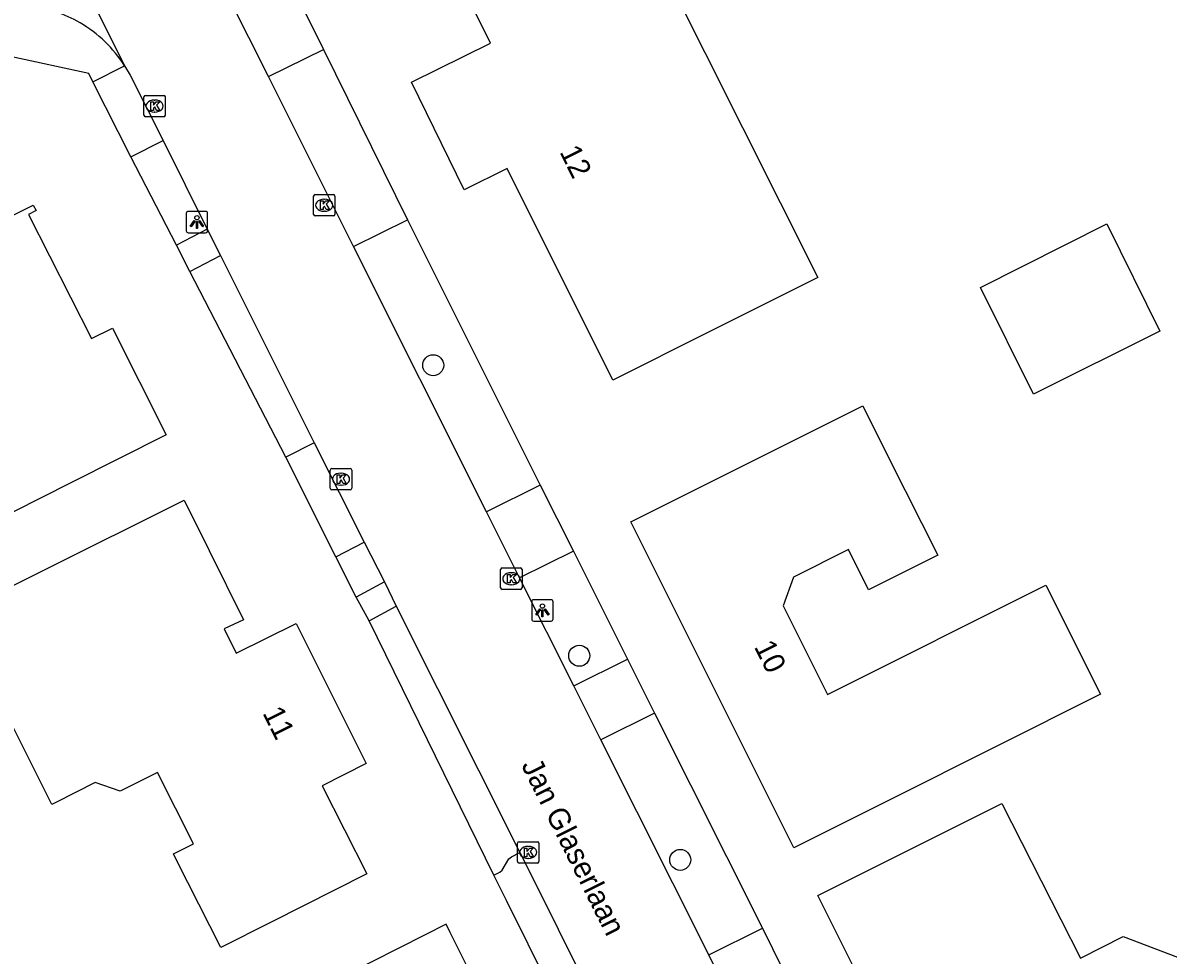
# Model space of a CAD drawing. Extents: x 157321 to 158827, y 386650 to 388532.
# Drawn here: x 158239.7 to 158293.1, y 387103.1 to 387146.6 of the extents above; entities that cross this region are included whole.
import ezdxf

# ---------------------------------------------------------------- set-up
doc = ezdxf.new("R2010")
doc.units = 0
for name, color, linetype in [('IMGEO_Berm_groen', 7, 'Continuous'), ('IMGEO_Boom', 7, 'Continuous'), ('IMGEO_Groenvoorziening', 7, 'Continuous'), ('IMGEO_Kolk', 7, 'Continuous'), ('IMGEO_Lichtpunt', 7, 'Continuous'), ('IMGEO_Openbare_ruimte_label', 7, 'Continuous'), ('IMGEO_Pand', 7, 'Continuous'), ('IMGEO_Pand_nummerreeks', 7, 'Continuous'), ('IMGEO_Pand_overbouw', 7, 'Continuous'), ('IMGEO_Rijbaan_lokaal_gesloten', 7, 'Continuous'), ('IMGEO_Voetpad_open', 7, 'Continuous')]:
    doc.layers.add(name, color=color, linetype=linetype)

msp = doc.modelspace()

# ---------------------------------------------------------------- linework, layer by layer
at = {"layer": 'IMGEO_Berm_groen'}
for points in [[(158245.82, 387161.386), (158250.992, 387150.912), (158253.727, 387145.373)], [(158257.641, 387137.423), (158263.838, 387125.057)], [(158265.379, 387121.983), (158267.908, 387116.936)], [(158269.167, 387114.426), (158274.193, 387104.401)]]:
    msp.add_lwpolyline(points, dxfattribs=at)
at = {"layer": 'IMGEO_Boom'}
for centre in [(158258.844, 387130.648), (158265.653, 387117.1), (158270.36, 387107.579)]:
    msp.add_circle(centre, 0.489, dxfattribs=at)
at = {"layer": 'IMGEO_Groenvoorziening'}
for points in [[(158242.976, 387143.859), (158242.788, 387144.259), (158239.212, 387145.028), (158238.788, 387144.816), (158216.637, 387133.751)], [(158246.883, 387136.25), (158244.746, 387140.374)], [(158251.973, 387126.362), (158247.5, 387135.026)], [(158255.247, 387119.838), (158254.302, 387121.713)], [(158261.678, 387106.873), (158255.854, 387118.733)]]:
    msp.add_lwpolyline(points, dxfattribs=at)
at = {"layer": 'IMGEO_Kolk'}
for p, q in [((158245.358, 387142.308), (158245.358, 387143.16)), ((158245.433, 387143.234), (158246.285, 387143.234)), ((158245.846, 387143.014), (158245.871, 387143.014)), ((158246.359, 387143.16), (158246.359, 387142.308)), ((158246.285, 387142.234), (158245.433, 387142.234)), ((158245.869, 387142.454), (158245.844, 387142.454)), ((158253.266, 387137.682), (158253.266, 387138.534)), ((158253.341, 387138.608), (158254.193, 387138.608)), ((158253.754, 387138.388), (158253.779, 387138.388)), ((158254.267, 387138.534), (158254.267, 387137.682)), ((158253.777, 387137.828), (158253.752, 387137.828)), ((158254.193, 387137.608), (158253.341, 387137.608)), ((158254.049, 387124.907), (158254.049, 387125.759)), ((158254.124, 387125.833), (158254.976, 387125.833)), ((158254.537, 387125.613), (158254.562, 387125.613)), ((158255.05, 387125.759), (158255.05, 387124.907)), ((158254.56, 387125.053), (158254.535, 387125.053)), ((158254.976, 387124.833), (158254.124, 387124.833)), ((158262.059, 387121.192), (158262.911, 387121.192)), ((158261.984, 387120.266), (158261.984, 387121.118)), ((158262.472, 387120.972), (158262.497, 387120.972)), ((158262.985, 387121.118), (158262.985, 387120.266)), ((158262.911, 387120.192), (158262.059, 387120.192)), ((158262.495, 387120.412), (158262.47, 387120.412)), ((158262.772, 387107.502), (158262.772, 387108.354)), ((158262.847, 387108.428), (158263.699, 387108.428)), ((158263.773, 387108.354), (158263.773, 387107.502)), ((158263.26, 387108.208), (158263.285, 387108.208)), ((158263.699, 387107.428), (158262.847, 387107.428)), ((158263.283, 387107.648), (158263.258, 387107.648))]:
    msp.add_line(p, q, dxfattribs=at)
for points in [[(158245.358, 387142.308), (158245.358, 387143.16)], [(158245.433, 387143.234), (158246.285, 387143.234)], [(158246.359, 387143.16), (158246.359, 387142.308)], [(158245.679, 387142.934), (158245.802, 387142.934), (158245.802, 387142.783), (158245.932, 387142.934), (158246.096, 387142.934), (158245.95, 387142.783), (158246.103, 387142.534), (158245.951, 387142.534), (158245.866, 387142.698), (158245.802, 387142.631), (158245.802, 387142.534), (158245.679, 387142.534), (158245.679, 387142.934)], [(158246.285, 387142.234), (158245.433, 387142.234)], [(158253.266, 387137.682), (158253.266, 387138.534)], [(158253.341, 387138.608), (158254.193, 387138.608)], [(158253.587, 387138.308), (158253.71, 387138.308), (158253.71, 387138.157), (158253.84, 387138.308), (158254.004, 387138.308), (158253.858, 387138.157), (158254.011, 387137.908), (158253.859, 387137.908), (158253.774, 387138.072), (158253.71, 387138.005), (158253.71, 387137.908), (158253.587, 387137.908), (158253.587, 387138.308)], [(158254.267, 387138.534), (158254.267, 387137.682)], [(158254.193, 387137.608), (158253.341, 387137.608)], [(158254.049, 387124.907), (158254.049, 387125.759)], [(158254.124, 387125.833), (158254.976, 387125.833)], [(158254.37, 387125.533), (158254.493, 387125.533), (158254.493, 387125.382), (158254.623, 387125.533), (158254.787, 387125.533), (158254.641, 387125.382), (158254.794, 387125.133), (158254.642, 387125.133), (158254.557, 387125.297), (158254.493, 387125.23), (158254.493, 387125.133), (158254.37, 387125.133), (158254.37, 387125.533)], [(158255.05, 387125.759), (158255.05, 387124.907)], [(158254.976, 387124.833), (158254.124, 387124.833)], [(158262.059, 387121.192), (158262.911, 387121.192)], [(158261.984, 387120.266), (158261.984, 387121.118)], [(158262.305, 387120.892), (158262.428, 387120.892), (158262.428, 387120.741), (158262.558, 387120.892), (158262.722, 387120.892), (158262.576, 387120.741), (158262.729, 387120.492), (158262.577, 387120.492), (158262.492, 387120.656), (158262.428, 387120.589), (158262.428, 387120.492), (158262.305, 387120.492), (158262.305, 387120.892)], [(158262.985, 387121.118), (158262.985, 387120.266)], [(158262.911, 387120.192), (158262.059, 387120.192)], [(158262.772, 387107.502), (158262.772, 387108.354)], [(158262.847, 387108.428), (158263.699, 387108.428)], [(158263.773, 387108.354), (158263.773, 387107.502)], [(158263.093, 387108.128), (158263.216, 387108.128), (158263.216, 387107.977), (158263.346, 387108.128), (158263.51, 387108.128), (158263.364, 387107.977), (158263.517, 387107.728), (158263.365, 387107.728), (158263.28, 387107.892), (158263.216, 387107.825), (158263.216, 387107.728), (158263.093, 387107.728), (158263.093, 387108.128)], [(158263.699, 387107.428), (158262.847, 387107.428)]]:
    msp.add_lwpolyline(points, dxfattribs=at)
for centre, start, end in [((158245.435, 387143.158), 91.552, 178.448), ((158245.435, 387143.158), 91.552, 178.448), ((158246.283, 387143.158), 1.552, 88.448), ((158246.283, 387143.158), 1.552, 88.448), ((158245.435, 387142.31), 181.552, 268.448), ((158245.435, 387142.31), 181.552, 268.448), ((158246.283, 387142.31), 271.552, 358.448), ((158246.283, 387142.31), 271.552, 358.448), ((158253.343, 387138.532), 91.552, 178.448), ((158253.343, 387138.532), 91.552, 178.448), ((158254.191, 387138.532), 1.552, 88.448), ((158254.191, 387138.532), 1.552, 88.448), ((158253.343, 387137.684), 181.552, 268.448), ((158253.343, 387137.684), 181.552, 268.448), ((158254.191, 387137.684), 271.552, 358.448), ((158254.191, 387137.684), 271.552, 358.448), ((158254.126, 387125.757), 91.552, 178.448), ((158254.126, 387125.757), 91.552, 178.448), ((158254.974, 387125.757), 1.552, 88.448), ((158254.974, 387125.757), 1.552, 88.448), ((158254.126, 387124.909), 181.552, 268.448), ((158254.126, 387124.909), 181.552, 268.448), ((158254.974, 387124.909), 271.552, 358.448), ((158254.974, 387124.909), 271.552, 358.448), ((158262.061, 387121.116), 91.552, 178.448), ((158262.061, 387121.116), 91.552, 178.448), ((158262.909, 387121.116), 1.552, 88.448), ((158262.909, 387121.116), 1.552, 88.448), ((158262.061, 387120.268), 181.552, 268.448), ((158262.061, 387120.268), 181.552, 268.448), ((158262.909, 387120.268), 271.552, 358.448), ((158262.909, 387120.268), 271.552, 358.448), ((158262.849, 387108.352), 91.552, 178.448), ((158262.849, 387108.352), 91.552, 178.448), ((158263.697, 387108.352), 1.552, 88.448), ((158263.697, 387108.352), 1.552, 88.448), ((158262.849, 387107.504), 181.552, 268.448), ((158262.849, 387107.504), 181.552, 268.448), ((158263.697, 387107.504), 271.552, 358.448), ((158263.697, 387107.504), 271.552, 358.448)]:
    msp.add_arc(centre, 0.0765, start, end, dxfattribs=at)
for centre, major_axis, ratio, start_param, end_param in [((158245.845, 387142.734), (-0.387, 0.002), 0.722429, 4.712389, 7.853982), ((158245.87, 387142.734), (-0.39, 0.002), 0.717154, 1.570796, 4.712389), ((158253.753, 387138.108), (-0.387, 0.002), 0.722429, 4.712389, 7.853982), ((158253.778, 387138.108), (-0.39, 0.002), 0.717154, 1.570796, 4.712389), ((158254.536, 387125.333), (-0.387, 0.002), 0.722429, 4.712389, 7.853982), ((158254.561, 387125.333), (-0.39, 0.002), 0.717154, 1.570796, 4.712389), ((158262.471, 387120.692), (-0.387, 0.002), 0.722429, 4.712389, 7.853982), ((158262.496, 387120.692), (-0.39, 0.002), 0.717154, 1.570796, 4.712389), ((158263.259, 387107.928), (-0.387, 0.002), 0.722429, 4.712389, 7.853982), ((158263.284, 387107.928), (-0.39, 0.002), 0.717154, 1.570796, 4.712389)]:
    msp.add_ellipse(centre, major_axis=major_axis, ratio=ratio, start_param=start_param, end_param=end_param, dxfattribs=at)
at = {"layer": 'IMGEO_Lichtpunt'}
for p, q in [((158247.334, 387137.728), (158247.334, 387136.921)), ((158247.334, 387137.728), (158247.334, 387136.921)), ((158248.236, 387137.823), (158247.428, 387137.823)), ((158248.236, 387137.823), (158247.428, 387137.823)), ((158248.33, 387136.921), (158248.33, 387137.728)), ((158248.33, 387136.921), (158248.33, 387137.728)), ((158247.428, 387136.827), (158248.236, 387136.827)), ((158247.428, 387136.827), (158248.236, 387136.827)), ((158263.438, 387119.618), (158263.438, 387118.811)), ((158263.438, 387119.618), (158263.438, 387118.811)), ((158264.34, 387119.713), (158263.532, 387119.713)), ((158264.34, 387119.713), (158263.532, 387119.713)), ((158264.434, 387118.811), (158264.434, 387119.618)), ((158264.434, 387118.811), (158264.434, 387119.618)), ((158263.532, 387118.717), (158264.34, 387118.717)), ((158263.532, 387118.717), (158264.34, 387118.717))]:
    msp.add_line(p, q, dxfattribs=at)
for points in [[(158247.708, 387137.392), (158247.747, 387137.364), (158247.559, 387137.102), (158247.521, 387137.129), (158247.708, 387137.392)], [(158247.81, 387137.344), (158247.857, 387137.344), (158247.857, 387137.022), (158247.81, 387137.022), (158247.81, 387137.344)], [(158247.92, 387137.364), (158247.958, 387137.391), (158248.145, 387137.129), (158248.106, 387137.101), (158247.92, 387137.364)], [(158263.812, 387119.282), (158263.851, 387119.254), (158263.663, 387118.992), (158263.625, 387119.019), (158263.812, 387119.282)], [(158263.914, 387119.234), (158263.961, 387119.234), (158263.961, 387118.912), (158263.914, 387118.912), (158263.914, 387119.234)], [(158264.024, 387119.254), (158264.062, 387119.281), (158264.249, 387119.019), (158264.21, 387118.991), (158264.024, 387119.254)]]:
    msp.add_lwpolyline(points, dxfattribs=at)
for centre in [(158247.833, 387137.526), (158263.937, 387119.416)]:
    msp.add_circle(centre, 0.0994, dxfattribs=at)
for centre, start, end in [((158247.428, 387137.728), 90, 180), ((158247.428, 387137.728), 90, 180), ((158248.236, 387137.728), 0, 90), ((158248.236, 387137.728), 0, 90), ((158247.428, 387136.921), 180, 270), ((158247.428, 387136.921), 180, 270), ((158248.236, 387136.921), 270, 0), ((158248.236, 387136.921), 270, 360), ((158263.532, 387119.618), 90, 180), ((158263.532, 387119.618), 90, 180), ((158264.34, 387119.618), 0, 90), ((158264.34, 387119.618), 0, 90), ((158263.532, 387118.811), 180, 270), ((158263.532, 387118.811), 180, 270), ((158264.34, 387118.811), 270, 0), ((158264.34, 387118.811), 270, 360)]:
    msp.add_arc(centre, 0.0946, start, end, dxfattribs=at)
at = {"layer": 'IMGEO_Pand'}
for points in [[(158269.756, 387148.744), (158276.769, 387134.741), (158271.682, 387132.193), (158267.211, 387129.954), (158262.288, 387139.824), (158260.292, 387138.829), (158257.836, 387143.852), (158261.514, 387145.664), (158260.099, 387148.535), (158274.362, 387155.563), (158276.165, 387151.903), (158269.756, 387148.744)], [(158241.927, 387125.143), (158237.953, 387123.139), (158234.377, 387130.232), (158232.247, 387129.158), (158230.881, 387131.887), (158230.45, 387132.748), (158221.325, 387128.183), (158218.256, 387134.317), (158225.953, 387138.168), (158227.216, 387135.644), (158228.664, 387136.368), (158235.845, 387139.961), (158237.438, 387136.738), (158240.204, 387138.107), (158240.346, 387137.862), (158239.987, 387137.671), (158242.915, 387131.889), (158243.896, 387132.383), (158246.391, 387127.394), (158241.927, 387125.143)], [(158290.242, 387137.241), (158292.72, 387132.233), (158286.832, 387129.296), (158284.349, 387134.274), (158290.242, 387137.241)], [(158280.089, 387126.321), (158282.361, 387121.783), (158279.142, 387120.171), (158278.202, 387122.049), (158275.645, 387120.769), (158275.16, 387119.421), (158277.225, 387115.299), (158287.404, 387120.396), (158289.955, 387115.301), (158280.127, 387110.381), (158275.655, 387108.142), (158268.057, 387123.34), (158272.528, 387125.579), (158278.871, 387128.754), (158280.089, 387126.321)], [(158233.984, 387117.749), (158247.232, 387124.348), (158248.396, 387122.011), (158250.005, 387118.781), (158249.094, 387118.357), (158249.654, 387117.215), (158252.456, 387118.608), (158255.716, 387112.07), (158253.668, 387111.03), (158255.747, 387106.935), (158251.289, 387104.672), (158248.954, 387103.486), (158246.897, 387107.537), (158246.736, 387107.855), (158247.672, 387108.331), (158245.989, 387111.648), (158244.26, 387110.788), (158243.087, 387111.181), (158241.279, 387110.273), (158241.068, 387110.167), (158239.035, 387114.232)], [(158304.047, 387106.495), (158305.451, 387103.724), (158307.711, 387099.264), (158298.659, 387094.763), (158298.397, 387095.268), (158296.081, 387094.106), (158296.337, 387093.595), (158289.603, 387090.196), (158283.59, 387092.23), (158281.648, 387096.13), (158282.178, 387096.394), (158281.004, 387098.747), (158280.482, 387098.48), (158276.774, 387105.916), (158281.246, 387108.155), (158285.35, 387110.209), (158289.017, 387102.999), (158291.005, 387104.01), (158294.973, 387102.492), (158295.198, 387102.044), (158304.047, 387106.495)]]:
    msp.add_lwpolyline(points, dxfattribs=at)
at = {"layer": 'IMGEO_Pand_overbouw'}
msp.add_lwpolyline([(158254.72, 387102.186), (158256.858, 387097.915), (158260.595, 387099.785), (158262.95, 387095.081), (158263.642, 387095.418), (158263.933, 387095.559), (158263.727, 387095.975), (158261.78, 387099.887), (158261.588, 387100.272), (158259.637, 387104.194), (158259.445, 387104.578), (158258.473, 387104.086)], close=True, dxfattribs=at)
at = {"layer": 'IMGEO_Rijbaan_lokaal_gesloten'}
for points in [[(158251.163, 387144.107), (158248.403, 387149.619), (158243.169, 387160.068)], [(158237.057, 387159.45), (158244.461, 387144.615)], [(158244.461, 387144.615), (158244.715, 387144.172), (158246.256, 387141.123)], [(158255.123, 387136.185), (158251.163, 387144.107)], [(158246.256, 387141.123), (158248.305, 387136.986)], [(158248.305, 387136.986), (158248.936, 387135.765)], [(158261.327, 387123.809), (158255.123, 387136.185)], [(158248.936, 387135.765), (158253.299, 387127.027)], [(158253.299, 387127.027), (158255.63, 387122.39)], [(158262.869, 387120.734), (158261.327, 387123.809)], [(158255.63, 387122.39), (158256.579, 387120.546)], [(158265.393, 387115.701), (158262.869, 387120.734)], [(158256.579, 387120.546), (158257.126, 387119.417)], [(158257.126, 387119.417), (158262.887, 387107.923)], [(158266.655, 387113.185), (158265.393, 387115.701)], [(158271.685, 387103.152), (158266.655, 387113.185)], [(158262.887, 387107.923), (158263.66, 387106.381), (158265.681, 387102.305)], [(158276.466, 387093.53), (158271.685, 387103.152)]]:
    msp.add_lwpolyline(points, dxfattribs=at)
for centre, radius, start, end in [((158239.347, 387141.384), 6.049, 59.8187, 106.8269), ((158239.343, 387141.38), 6.055, 32.3011, 59.8098)]:
    msp.add_arc(centre, radius, start, end, dxfattribs=at)
at = {"layer": 'IMGEO_Voetpad_open'}
for points in [[(158251.163, 387144.107), (158253.727, 387145.373)], [(158253.727, 387145.373), (158257.641, 387137.423)], [(158242.976, 387143.859), (158244.461, 387144.615)], [(158244.746, 387140.374), (158242.976, 387143.859)], [(158244.746, 387140.374), (158246.256, 387141.123)], [(158255.123, 387136.185), (158257.641, 387137.423)], [(158248.305, 387136.986), (158246.883, 387136.25)], [(158247.5, 387135.026), (158246.883, 387136.25)], [(158247.5, 387135.026), (158248.936, 387135.765)], [(158253.299, 387127.027), (158251.973, 387126.362)], [(158254.302, 387121.713), (158251.973, 387126.362)], [(158263.838, 387125.057), (158261.327, 387123.809)], [(158263.838, 387125.057), (158265.379, 387121.983)], [(158254.302, 387121.713), (158255.63, 387122.39)], [(158265.379, 387121.983), (158262.869, 387120.734)], [(158256.579, 387120.546), (158255.247, 387119.838)], [(158255.854, 387118.733), (158255.247, 387119.838)], [(158255.854, 387118.733), (158257.126, 387119.417)], [(158265.393, 387115.701), (158267.908, 387116.936)], [(158267.908, 387116.936), (158269.167, 387114.426)], [(158269.167, 387114.426), (158266.655, 387113.185)], [(158261.678, 387106.873), (158261.945, 387107.006), (158262.056, 387107.101), (158262.371, 387107.632), (158262.494, 387107.726), (158262.887, 387107.923)], [(158264.289, 387101.61), (158262.265, 387105.678), (158261.678, 387106.873)], [(158271.685, 387103.152), (158274.193, 387104.401)], [(158274.193, 387104.401), (158275.611, 387101.525)]]:
    msp.add_lwpolyline(points, dxfattribs=at)

# ---------------------------------------------------------------- texts
at = {"layer": 'IMGEO_Openbare_ruimte_label'}
msp.add_text('Jan Glaserlaan', height=1, rotation=296.5651, dxfattribs=at).set_placement((158262.932, 387111.995))
at = {"layer": 'IMGEO_Pand_nummerreeks'}
for s, rotation, p in [('12', 296.5093, (158264.715, 387140.604)), ('10', 296.5621, (158273.783, 387117.523)), ('11', 296.4991, (158250.874, 387114.432))]:
    msp.add_text(s, height=1, rotation=rotation, dxfattribs=at).set_placement(p)

doc.saveas('drawing.dxf')
